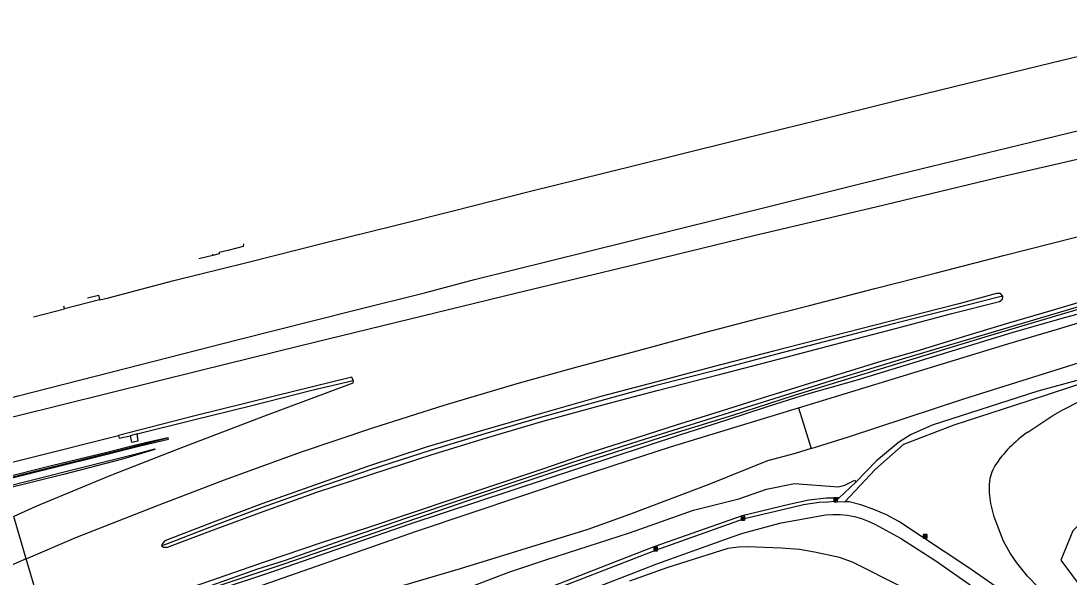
# Model space of a CAD drawing. Extents: x 158474 to 159560, y 388525 to 389605.
# Drawn here: x 158838.9 to 159116.3, y 389364.6 to 389511.8 of the extents above; entities that cross this region are included whole.
import ezdxf

# ---------------------------------------------------------------- set-up
doc = ezdxf.new("R2010")
doc.units = 0
for name, color, linetype in [('IMGEO_Berm_gesloten', 7, 'Continuous'), ('IMGEO_Berm_groen', 7, 'Continuous'), ('IMGEO_Fietspad_gesloten', 7, 'Continuous'), ('IMGEO_Geluidsscherm', 7, 'Continuous'), ('IMGEO_Grasland_overig', 7, 'Continuous'), ('IMGEO_Groenvoorziening', 7, 'Continuous'), ('IMGEO_Lichtpunt', 7, 'Continuous'), ('IMGEO_Loofbos', 7, 'Continuous'), ('IMGEO_Muur', 7, 'Continuous'), ('IMGEO_Rijbaan_autosnelweg', 7, 'Continuous'), ('IMGEO_Voetpad_onverhard', 7, 'Continuous'), ('IMGEO_Waterloop', 7, 'Continuous')]:
    doc.layers.add(name, color=color, linetype=linetype)

msp = doc.modelspace()

# ---------------------------------------------------------------- linework, layer by layer
at = {"layer": 'IMGEO_Berm_gesloten'}
for points in [[(158856.54, 389438.52), (158859.43, 389439.24), (158859.73, 389438.09)], [(158850.42, 389435.71), (158850.22, 389436.31)], [(158867.79, 389402), (158868.19, 389400.28), (158869.98, 389400.65), (158869.69, 389402.5)]]:
    msp.add_lwpolyline(points, dxfattribs=at)
at = {"layer": 'IMGEO_Berm_groen'}
for points in [[(158897.85, 389452.81), (158897.72, 389452.08), (158893.71, 389451.1), (158891.35, 389450.53), (158891.42, 389450.16), (158889.71, 389449.74)], [(158889.71, 389449.74), (158885.97, 389448.83)], [(158889.71, 389449.74), (158889.73, 389450.13)], [(158846.5, 389348.57), (158861.15, 389353.85), (158874.76, 389358.72), (158889.14, 389363.7), (158903.66, 389368.68), (158918.42, 389373.74), (158930.7, 389377.67), (158941.48, 389381.3), (158954.14, 389385.56), (158964.9, 389389.15), (158977.08, 389393.27), (158989.29, 389397.44), (159002, 389401.53), (159012.41, 389404.89), (159024.11, 389408.53), (159035.49, 389412.11), (159046.32, 389415.47), (159056.04, 389418.51), (159066.9, 389421.8), (159075.83, 389424.42), (159089.04, 389428.47), (159100.35, 389431.87), (159111.63, 389435.18), (159124.14, 389438.84)], [(159098.83, 389438.94), (159098.16, 389439.65), (159097.11, 389439.63), (159087.12, 389436.96), (159068.42, 389432.16), (159053.67, 389428.38), (159038.11, 389424.41), (159022.38, 389420.32), (159006.86, 389416.23), (158992.44, 389412.43), (158975.72, 389407.64), (158961.07, 389403.36), (158946.17, 389398.94), (158930.9, 389393.96), (158916.86, 389389.02), (158902.66, 389384.02), (158890.46, 389379.38), (158877, 389374.17), (158876.42, 389373.43), (158876.15, 389372.84)], [(158876.15, 389372.84), (158876.68, 389372.49), (158877.7, 389372.5), (158890.59, 389377.38), (158903.02, 389381.96), (158917.22, 389387.04), (158931.82, 389391.81), (158947.71, 389397.05), (158962.1, 389401.48), (158976.77, 389405.75), (158993.28, 389410.31), (159007.29, 389413.98), (159023.44, 389418.17), (159039.05, 389422.22), (159054.19, 389426.16), (159070.38, 389430.37), (159085.33, 389434.38), (159097.95, 389437.57), (159098.73, 389438.19), (159098.83, 389438.94)], [(158834.65, 389388.51), (158840.91, 389390.03), (158856.38, 389393.98), (158870.15, 389397.43), (158874.34, 389398.5), (158874.39, 389398.35), (158865.83, 389395.83), (158850.14, 389391.75), (158834.81, 389387.96)], [(159055.36, 389385.5), (159052.15, 389385.47), (159047.42, 389384.96), (159042.56, 389383.91), (159029.82, 389380.84), (159006.68, 389372.66), (159001.25, 389370.55), (158977.9, 389361.5), (158960.41, 389354.84), (158946.03, 389349.64), (158931, 389344.65), (158914.92, 389339.61), (158910.95, 389338.37), (158906.4, 389339.26)], [(158846.5, 389348.57), (158840.31, 389369.42)]]:
    msp.add_lwpolyline(points, dxfattribs=at)
at = {"layer": 'IMGEO_Fietspad_gesloten'}
for points in [[(159054.36, 389384.56), (159052.47, 389384.45), (159050.19, 389384.32), (159046.05, 389383.69), (159042.8, 389382.93), (159031.09, 389380.16), (159030.11, 389379.88), (159007.03, 389371.72), (159000, 389369), (158978.1, 389360.51), (158960.81, 389353.92), (158946.35, 389348.69), (158931.31, 389343.7), (158915.03, 389338.63), (158913.64, 389338.18), (158912.25, 389337.73), (158896.75, 389332.66), (158886.55, 389328.91), (158874.51, 389323.19), (158864.43, 389317.97), (158852.84, 389311.8)], [(159054.36, 389384.56), (159057.02, 389384.5)], [(159137.81, 389332.31), (159130.12, 389337.99), (159106.52, 389355.35), (159089.56, 389367.22), (159071.24, 389379.26), (159068.02, 389381.04), (159064.67, 389382.52), (159061.19, 389383.7), (159058.09, 389384.47), (159057.02, 389384.5)], [(158979.44, 389357.29), (159000, 389365.27), (159007.18, 389368.07), (159027.39, 389375.35), (159030.01, 389376.22), (159040.13, 389378.97), (159050.46, 389380.81), (159051.86, 389381.03), (159053.77, 389381.19), (159055.7, 389381.17), (159057.61, 389380.99), (159059.51, 389380.63), (159061.36, 389380.1), (159063.15, 389379.42), (159064.88, 389378.57), (159071.67, 389374.89), (159081.06, 389368.85), (159106.39, 389351.12)]]:
    msp.add_lwpolyline(points, dxfattribs=at)
at = {"layer": 'IMGEO_Geluidsscherm'}
msp.add_lwpolyline([(158877.81, 389401.34), (158872.2, 389399.91), (158864, 389397.87), (158855.84, 389395.79), (158847.65, 389393.77), (158839.47, 389391.73), (158834.1, 389390.37)], dxfattribs=at)
at = {"layer": 'IMGEO_Grasland_overig'}
msp.add_lwpolyline([(159098.83, 389438.94), (159097.62, 389438.73), (159084.85, 389435.4), (159070.14, 389431.7), (159053.9, 389427.46), (159038.62, 389423.53), (159022.77, 389419.28), (159006.66, 389415.18), (158976.41, 389406.81), (158961.65, 389402.49), (158947.24, 389398.14), (158931.37, 389392.96), (158916.74, 389387.99), (158902.73, 389383), (158890.41, 389378.36), (158877.47, 389373.33), (158876.15, 389372.84)], dxfattribs=at)
at = {"layer": 'IMGEO_Groenvoorziening'}
msp.add_lwpolyline([(159124.3, 389435.74), (159114.39, 389433.07), (159101.22, 389429.27), (159059.85, 389416.66), (159047.33, 389413.11), (159043.88, 389412.02), (159036.42, 389409.66), (159025.43, 389406), (159013.51, 389402.27), (158941.88, 389378.63), (158904.66, 389365.7), (158891.37, 389361.33), (158839.28, 389342.43)], dxfattribs=at)
at = {"layer": 'IMGEO_Lichtpunt'}
for p, q in [((159054.04, 389385.46), (159054.04, 389384.65)), ((159054.04, 389385.46), (159054.04, 389384.65)), ((159054.94, 389385.55), (159054.13, 389385.55)), ((159054.94, 389385.55), (159054.13, 389385.55)), ((159055.03, 389384.65), (159055.03, 389385.46)), ((159055.03, 389384.65), (159055.03, 389385.46)), ((159054.13, 389384.55), (159054.94, 389384.55)), ((159054.13, 389384.55), (159054.94, 389384.55)), ((159029.5, 389380.59), (159029.5, 389379.78)), ((159029.5, 389380.59), (159029.5, 389379.78)), ((159030.4, 389380.68), (159029.6, 389380.68)), ((159030.4, 389380.68), (159029.6, 389380.68)), ((159029.6, 389379.69), (159030.4, 389379.69)), ((159029.6, 389379.69), (159030.4, 389379.69)), ((159030.5, 389379.78), (159030.5, 389380.59)), ((159030.5, 389379.78), (159030.5, 389380.59)), ((159077.74, 389375.76), (159077.74, 389374.95)), ((159077.74, 389375.76), (159077.74, 389374.95)), ((159078.64, 389375.85), (159077.83, 389375.85)), ((159078.64, 389375.85), (159077.83, 389375.85)), ((159077.83, 389374.86), (159078.64, 389374.86)), ((159077.83, 389374.86), (159078.64, 389374.86)), ((159078.73, 389374.95), (159078.73, 389375.76)), ((159078.73, 389374.95), (159078.73, 389375.76)), ((159006.39, 389372.42), (159006.39, 389371.62)), ((159006.39, 389372.42), (159006.39, 389371.62)), ((159007.29, 389372.52), (159006.48, 389372.52)), ((159007.29, 389372.52), (159006.48, 389372.52)), ((159006.48, 389371.52), (159007.29, 389371.52)), ((159006.48, 389371.52), (159007.29, 389371.52)), ((159007.38, 389371.62), (159007.38, 389372.42)), ((159007.38, 389371.62), (159007.38, 389372.42))]:
    msp.add_line(p, q, dxfattribs=at)
for points in [[(159054.41, 389385.12), (159054.45, 389385.09), (159054.26, 389384.83), (159054.22, 389384.86), (159054.41, 389385.12)], [(159054.51, 389385.07), (159054.56, 389385.07), (159054.56, 389384.75), (159054.51, 389384.75), (159054.51, 389385.07)], [(159054.62, 389385.09), (159054.66, 389385.12), (159054.85, 389384.86), (159054.81, 389384.83), (159054.62, 389385.09)], [(159029.88, 389380.25), (159029.92, 389380.22), (159029.73, 389379.96), (159029.69, 389379.99), (159029.88, 389380.25)], [(159029.98, 389380.2), (159030.03, 389380.2), (159030.03, 389379.88), (159029.98, 389379.88), (159029.98, 389380.2)], [(159030.09, 389380.22), (159030.13, 389380.25), (159030.31, 389379.99), (159030.28, 389379.96), (159030.09, 389380.22)], [(159078.11, 389375.42), (159078.15, 389375.39), (159077.96, 389375.13), (159077.92, 389375.16), (159078.11, 389375.42)], [(159078.21, 389375.37), (159078.26, 389375.37), (159078.26, 389375.05), (159078.21, 389375.05), (159078.21, 389375.37)], [(159078.32, 389375.39), (159078.36, 389375.42), (159078.55, 389375.16), (159078.51, 389375.13), (159078.32, 389375.39)], [(159006.76, 389372.09), (159006.8, 389372.06), (159006.61, 389371.8), (159006.57, 389371.83), (159006.76, 389372.09)], [(159006.86, 389372.04), (159006.91, 389372.04), (159006.91, 389371.72), (159006.86, 389371.72), (159006.86, 389372.04)], [(159006.97, 389372.06), (159007.01, 389372.09), (159007.2, 389371.82), (159007.16, 389371.8), (159006.97, 389372.06)]]:
    msp.add_lwpolyline(points, dxfattribs=at)
for centre in [(159054.54, 389385.25), (159030, 389380.39), (159078.24, 389375.56), (159006.89, 389372.22)]:
    msp.add_circle(centre, 0.0994, dxfattribs=at)
for centre, start, end in [((159054.13, 389385.46), 90, 180), ((159054.13, 389385.46), 90, 180), ((159054.94, 389385.46), 0, 90), ((159054.94, 389385.46), 0, 90), ((159054.13, 389384.65), 180, 270), ((159054.13, 389384.65), 180, 270), ((159054.94, 389384.65), 270, 0), ((159054.94, 389384.65), 270, 360), ((159029.6, 389380.59), 90, 180), ((159029.6, 389380.59), 90, 180), ((159029.6, 389379.78), 180, 270), ((159029.6, 389379.78), 180, 270), ((159030.4, 389380.59), 0, 90), ((159030.4, 389380.59), 0, 90), ((159030.4, 389379.78), 270, 0), ((159030.4, 389379.78), 270, 360), ((159077.83, 389375.76), 90, 180), ((159077.83, 389375.76), 90, 180), ((159077.83, 389374.95), 180, 270), ((159077.83, 389374.95), 180, 270), ((159078.64, 389375.76), 0, 90), ((159078.64, 389375.76), 0, 90), ((159078.64, 389374.95), 270, 0), ((159078.64, 389374.95), 270, 360), ((159006.48, 389372.42), 90, 180), ((159006.48, 389372.42), 90, 180), ((159006.48, 389371.62), 180, 270), ((159006.48, 389371.62), 180, 270), ((159007.29, 389372.42), 0, 90), ((159007.29, 389372.42), 0, 90), ((159007.29, 389371.62), 270, 0), ((159007.29, 389371.62), 270, 360)]:
    msp.add_arc(centre, 0.0946, start, end, dxfattribs=at)
at = {"layer": 'IMGEO_Loofbos'}
for points in [[(159044.69, 389409.4), (159100.13, 389426.38), (159113.31, 389430.2), (159137.19, 389437.45), (159185.08, 389451.31), (159202.74, 389456.23), (159219.75, 389460.74), (159272.31, 389475.4), (159283.32, 389477.1), (159374.6, 389500), (159398.3, 389505.78), (159405.95, 389507.3), (159406.78, 389507.68), (159407.5, 389508.25), (159419.92, 389511.84)], [(159048.04, 389398.65), (159057.98, 389401.75), (159088.44, 389411.76), (159123.89, 389422.9), (159157.1, 389432.08), (159183.42, 389439.01), (159225.61, 389449.13), (159265.34, 389458.35), (159298.73, 389466.42), (159315.89, 389470.79), (159372.32, 389485.76), (159389.38, 389489.7), (159395.9, 389491.35), (159402.18, 389493.48), (159417.92, 389499.35), (159418.99, 389500)], [(159105.38, 389402.95), (159111.99, 389407.34), (159114.47, 389408.79), (159119.54, 389411.35), (159127.95, 389414.74), (159136.99, 389417.63), (159147.99, 389420.38), (159158.5, 389422.34), (159164.49, 389423.3), (159193.51, 389427.42), (159205.45, 389428.79)], [(158839.95, 389339.77), (158851.05, 389344.12), (158864.16, 389348.92), (158943.57, 389376.72), (158985.71, 389390.87), (159000, 389395.51), (159010.81, 389399.03), (159044.69, 389409.4)], [(159044.69, 389409.4), (159048.04, 389398.65)], [(159048.04, 389398.65), (159043.82, 389397.34), (159036.5, 389395.38), (159020.98, 389389.12), (159000, 389381.19), (158988.92, 389377.2), (158955.18, 389366.77), (158935.63, 389360.99), (158918.33, 389355.62), (158903.18, 389351.3), (158872.89, 389344.93), (158856.24, 389339.85), (158841.33, 389334.29)], [(159152.03, 389393.86), (159134.05, 389388.71), (159127.96, 389386.73), (159124.4, 389383.64), (159117.3, 389376.83), (159114.15, 389369.07), (159119.76, 389361.48), (159136.79, 389343.49), (159136.26, 389342.3), (159118.61, 389351.7), (159114.05, 389355.78), (159105.34, 389364.82), (159102.48, 389368.32), (159100.75, 389370.95), (159099.01, 389374.08), (159096.51, 389380.51), (159095.66, 389384.04), (159095.3, 389386.93), (159095.23, 389389.45)], [(158906.4, 389339.26), (158903.02, 389340.38), (158897.95, 389344.59), (158904.73, 389343.18), (158914.86, 389341.6), (158918.27, 389341.85), (158925.09, 389344.48), (158931.93, 389347.88), (158938.61, 389353.26), (158953.03, 389360.17), (158968.05, 389365.85), (158978.08, 389369.27), (159000, 389376.29), (159016.88, 389382.26), (159028.93, 389385.34), (159036.23, 389387.9), (159043.64, 389389.32), (159055.19, 389388.51), (159056.98, 389388.9), (159059.59, 389390.21), (159059.88, 389389.71)], [(159086.17, 389354.83), (159059.04, 389368.52), (159055.56, 389369.73), (159048.98, 389371.16), (159044.96, 389371.86), (159040.09, 389372.23), (159031.21, 389372.59), (159028.86, 389372.51), (159026.04, 389372.18), (159009.89, 389367.06), (159000, 389363.48)]]:
    msp.add_lwpolyline(points, dxfattribs=at)
for centre, radius, start, end in [((159124.48, 389375.6), 33.36, 124.9317, 146.46), ((159106.52, 389388.42), 11.34, 150.3031, 174.7869)]:
    msp.add_arc(centre, radius, start, end, dxfattribs=at)
at = {"layer": 'IMGEO_Muur'}
msp.add_lwpolyline([(158834.13, 389390.27), (158847.16, 389393.54), (158861.05, 389396.95), (158870.47, 389399.31), (158873.14, 389399.91), (158878, 389401.08), (158877.86, 389401.49), (158873.05, 389400.41), (158870.35, 389399.8), (158860.93, 389397.43), (158847.04, 389394.02), (158833.99, 389390.75)], dxfattribs=at)
at = {"layer": 'IMGEO_Rijbaan_autosnelweg'}
for points in [[(158859.73, 389438.09), (158859.77, 389437.97), (158862.1, 389438.57), (158879.38, 389443.1), (158898.72, 389447.92), (158919.99, 389453.25), (158937.51, 389457.63), (158953.3, 389461.58), (158973.77, 389466.74), (158993.44, 389471.63), (159012, 389476.24), (159030.11, 389480.76), (159050.18, 389485.68), (159070.03, 389490.59), (159089.86, 389495.45), (159108.64, 389500.04), (159127.66, 389504.66), (159138.36, 389507.23)], [(158828.26, 389410.04), (158838.21, 389412.57), (158866.82, 389419.86), (158896.46, 389427.49), (158926.9, 389435.21), (158946.04, 389439.97), (158958.93, 389443.4), (158988.86, 389450.83), (159024.09, 389459.54), (159071.3, 389471.28), (159106.18, 389479.72), (159129.78, 389485.45), (159146.62, 389489.46)], [(158829.68, 389405.27), (158837.82, 389407.3), (158861.97, 389413.28), (158886.15, 389419.27), (158912.95, 389425.94), (158941.58, 389432.89), (158969.83, 389439.8), (159002.12, 389447.57), (159032.86, 389455), (159065.15, 389462.66), (159097.06, 389470.3), (159130.07, 389477.88), (159149.26, 389482.42)], [(158840.31, 389369.42), (158853.45, 389375.06), (158875.46, 389383.68), (158892.8, 389390.37), (158912.9, 389397.69), (158932.02, 389404.14), (158950.89, 389410.12), (158970.21, 389415.88), (158985.53, 389420.09), (159003.33, 389424.88), (159019.8, 389429.37), (159034.36, 389433.12), (159047.64, 389436.52), (159064.94, 389440.99), (159080.89, 389445.09), (159099.01, 389449.72), (159118.11, 389454.61), (159136.67, 389459.4), (159155.32, 389464.03)], [(158850.42, 389435.71), (158859.73, 389438.09)], [(158842.21, 389433.49), (158850.45, 389435.59), (158850.42, 389435.71)], [(158926.81, 389416.64), (158926.79, 389415.91), (158903.07, 389407.1), (158880.22, 389398.36), (158862.46, 389391.42), (158842.88, 389383.24), (158836.99, 389380.63)], [(158926.81, 389416.64), (158926.5, 389417.54), (158905.7, 389412.39), (158884.92, 389407.26), (158864.71, 389402.09)], [(158869.69, 389402.5), (158884.2, 389406.17), (158900, 389410.05), (158915.94, 389414.04), (158926.81, 389416.64)], [(158832.99, 389394.09), (158841.54, 389396.22), (158864.71, 389402.09)], [(158864.71, 389402.09), (158864.95, 389401.34), (158867.79, 389402)], [(158869.69, 389402.5), (158867.79, 389402)], [(158840.31, 389369.42), (158836.99, 389380.63)], [(158840.31, 389369.42), (158836.44, 389367.76), (158831.76, 389365.62)]]:
    msp.add_lwpolyline(points, dxfattribs=at)
at = {"layer": 'IMGEO_Voetpad_onverhard'}
for points in [[(159057.02, 389384.5), (159065.13, 389393.19), (159072.61, 389399.79), (159085.95, 389404.94), (159105.49, 389411.29), (159121.92, 389416.62)], [(159122.35, 389417.71), (159108.08, 389413.84), (159080.09, 389404.81), (159074.37, 389402.24), (159071.17, 389400.25), (159065.4, 389395.36), (159059.88, 389389.71)], [(159059.88, 389389.71), (159055.36, 389385.5)], [(159055.36, 389385.5), (159054.36, 389384.56)]]:
    msp.add_lwpolyline(points, dxfattribs=at)
at = {"layer": 'IMGEO_Waterloop'}
for points in [[(159130.4, 389439.59), (159072.14, 389422.32), (159053.08, 389416.47), (159002.46, 389400.59), (158985.99, 389395.25), (158940.92, 389380.17), (158926.6, 389375.24), (158908.83, 389368.99), (158901.29, 389366.63), (158885.42, 389360.97), (158880.56, 389359.39), (158858.26, 389351.51), (158838.79, 389344.38)], [(158838.96, 389343.72), (158861.97, 389352.13), (158878.19, 389357.87), (158891.87, 389362.55), (158908.34, 389368.01), (158957.26, 389384.86), (158984.3, 389393.84), (159010.43, 389402.26), (159027.3, 389407.5), (159043.65, 389412.73), (159049.65, 389414.65), (159094.09, 389428.2), (159130.64, 389439.08)]]:
    msp.add_lwpolyline(points, dxfattribs=at)

doc.saveas('drawing.dxf')
